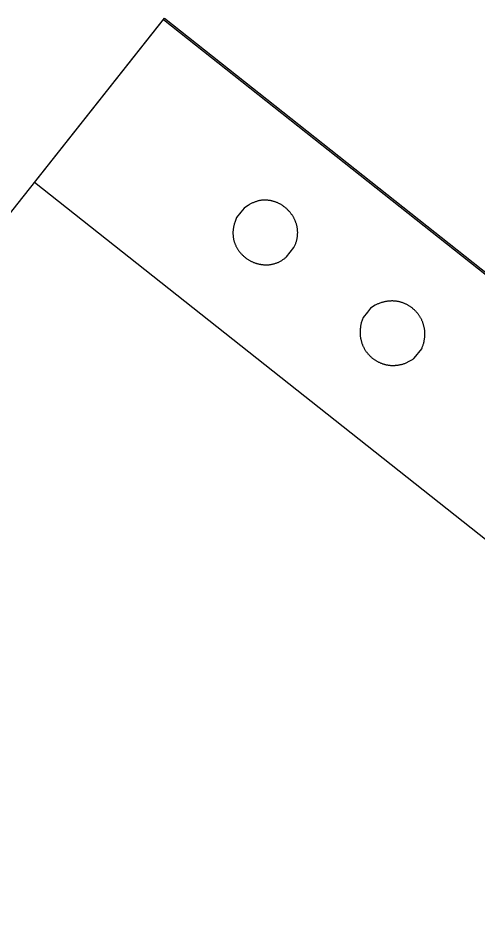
# Model space of a CAD drawing. Extents: x -438233 to -437334, y -1133133 to -1132623.
# Drawn here: x -438089.2358 to -438089.1506, y -1133006.1248 to -1133005.9555 of the extents above; entities that cross this region are included whole.
import ezdxf

# ---------------------------------------------------------------- set-up
doc = ezdxf.new("R2010")
doc.units = 0
doc.layers.add('MOBILIÁŘ', color=7, linetype='Continuous')
doc.layers.add('Vrstva 1', color=7, linetype='Continuous')

# ---------------------------------------------------------------- blocks, each defined once
blk = doc.blocks.new('A$C78B247C6')
at = {"layer": 'Vrstva 1'}
for points in [[(0, 0), (-2586.6, 0), (-2586.6, 2589.7), (0, 2589.7), (0, 0)], [(-385, 2589.7), (3.1, 2589.7), (3.1, 3.2), (-385, 3.2), (-385, 2589.7)], [(-190.9, 2255.7), (-203.7, 2255.7), (-213.2, 2252.5), (-214.5, 2252.1), (-215.8, 2251.6), (-217.1, 2251.1), (-218.3, 2250.6), (-219.5, 2250), (-220.7, 2249.4), (-221.9, 2248.8), (-223, 2248.2), (-224.1, 2247.6), (-225.2, 2246.9), (-226.3, 2246.2), (-227.4, 2245.5), (-228.4, 2244.8), (-229.4, 2244.1), (-230.4, 2243.3), (-231.4, 2242.5), (-232.3, 2241.8), (-233.2, 2240.9), (-234.1, 2240.1), (-235, 2239.3), (-235.8, 2238.4), (-236.7, 2237.5), (-237.5, 2236.7), (-238.3, 2235.8), (-239, 2234.8), (-239.8, 2233.9), (-240.5, 2233), (-241.2, 2232), (-241.8, 2231), (-242.5, 2230), (-243.1, 2229), (-243.7, 2228), (-244.3, 2227), (-244.9, 2226), (-245.4, 2224.9), (-245.9, 2223.9), (-246.4, 2222.8), (-246.9, 2221.8), (-247.3, 2220.7), (-247.8, 2219.6), (-248.2, 2218.5), (-248.6, 2217.4), (-248.9, 2216.3), (-249.3, 2215.2), (-249.6, 2214), (-249.9, 2212.9), (-250.2, 2211.8), (-250.4, 2210.6), (-250.6, 2209.5), (-250.9, 2208.4), (-251, 2207.2), (-251.2, 2206), (-251.4, 2204.9), (-251.5, 2203.7), (-251.6, 2202.6), (-251.7, 2201.4), (-251.7, 2200.2), (-251.8, 2199), (-251.8, 2197.9), (-251.8, 2196.7), (-251.8, 2195.5), (-251.7, 2194.4), (-251.7, 2193.2), (-251.6, 2192), (-251.5, 2190.9), (-251.3, 2189.7), (-251.2, 2188.5), (-251, 2187.4), (-250.8, 2186.2), (-250.6, 2185.1), (-250.4, 2183.9), (-250.1, 2182.8), (-249.9, 2181.6), (-249.6, 2180.5), (-249.2, 2179.4), (-248.9, 2178.2), (-248.5, 2177.1), (-248.2, 2176), (-247.8, 2174.9), (-247.3, 2173.8), (-246.9, 2172.7), (-246.4, 2171.6), (-246, 2170.6), (-245.5, 2169.5), (-244.9, 2168.5), (-244.4, 2167.4), (-243.8, 2166.4), (-243.3, 2165.4), (-242.6, 2164.3), (-242, 2163.4), (-241.4, 2162.4), (-240.7, 2161.4), (-240, 2160.4), (-239.3, 2159.5), (-238.6, 2158.5), (-237.9, 2157.6), (-237.1, 2156.7), (-236.3, 2155.8), (-235.5, 2155), (-234.7, 2154.1), (-233.8, 2153.3), (-233, 2152.4), (-232.1, 2151.6), (-231.2, 2150.8), (-230.3, 2150), (-229.3, 2149.3), (-228.4, 2148.6), (-227.4, 2147.8), (-226.4, 2147.1), (-225.4, 2146.4), (-224.3, 2145.8), (-223.3, 2145.1), (-222.2, 2144.5), (-221.1, 2143.9), (-220, 2143.3), (-218.8, 2142.8), (-217.7, 2142.3), (-216.5, 2141.8), (-215.3, 2141.3), (-214.1, 2140.8), (-212.8, 2140.4), (-211.6, 2139.9), (-210.3, 2139.6), (-209, 2139.2), (-207.7, 2138.9), (-206.4, 2138.5), (-205, 2138.3), (-203.7, 2138), (-181.4, 2138), (-180, 2138.3), (-178.7, 2138.5), (-177.3, 2138.9), (-176, 2139.2), (-174.7, 2139.6), (-173.5, 2139.9), (-172.2, 2140.4), (-171, 2140.8), (-169.8, 2141.3), (-168.6, 2141.8), (-167.4, 2142.3), (-166.2, 2142.8), (-165.1, 2143.3), (-164, 2143.9), (-162.9, 2144.5), (-161.8, 2145.1), (-160.7, 2145.8), (-159.7, 2146.4), (-158.7, 2147.1), (-157.7, 2147.8), (-156.7, 2148.6), (-155.7, 2149.3), (-154.8, 2150), (-153.9, 2150.8), (-153, 2151.6), (-152.1, 2152.4), (-151.2, 2153.3), (-150.4, 2154.1), (-149.5, 2155), (-148.7, 2155.8), (-147.9, 2156.7), (-147.2, 2157.6), (-146.4, 2158.5), (-145.7, 2159.5), (-145, 2160.4), (-144.3, 2161.4), (-143.7, 2162.4), (-143, 2163.4), (-142.4, 2164.3), (-141.8, 2165.4), (-141.2, 2166.4), (-140.6, 2167.4), (-140.1, 2168.5), (-139.6, 2169.5), (-139.1, 2170.6), (-138.6, 2171.6), (-138.1, 2172.7), (-137.7, 2173.8), (-137.3, 2174.9), (-136.9, 2176), (-136.5, 2177.1), (-136.1, 2178.2), (-135.8, 2179.4), (-135.5, 2180.5), (-135.2, 2181.6), (-134.9, 2182.8), (-134.7, 2183.9), (-134.4, 2185.1), (-134.2, 2186.2), (-134, 2187.4), (-133.8, 2188.5), (-133.7, 2189.7), (-133.6, 2190.9), (-133.5, 2192), (-133.4, 2193.2), (-133.3, 2194.4), (-133.3, 2195.5), (-133.2, 2196.7), (-133.2, 2197.9), (-133.3, 2199), (-133.3, 2200.2), (-133.4, 2201.4), (-133.4, 2202.6), (-133.5, 2203.7), (-133.7, 2204.9), (-133.8, 2206), (-134, 2207.2), (-134.2, 2208.4), (-134.4, 2209.5), (-134.6, 2210.6), (-134.9, 2211.8), (-135.1, 2212.9), (-135.4, 2214), (-135.8, 2215.2), (-136.1, 2216.3), (-136.5, 2217.4), (-136.9, 2218.5), (-137.3, 2219.6), (-137.7, 2220.7), (-138.1, 2221.8), (-138.6, 2222.8), (-139.1, 2223.9), (-139.6, 2224.9), (-140.2, 2226), (-140.7, 2227), (-141.3, 2228), (-141.9, 2229), (-142.5, 2230), (-143.2, 2231), (-143.9, 2232), (-144.6, 2233), (-145.3, 2233.9), (-146, 2234.8), (-146.8, 2235.8), (-147.6, 2236.7), (-148.4, 2237.5), (-149.2, 2238.4), (-150, 2239.3), (-150.9, 2240.1), (-151.8, 2240.9), (-152.7, 2241.8), (-153.7, 2242.5), (-154.6, 2243.3), (-155.6, 2244.1), (-156.6, 2244.8), (-157.7, 2245.5), (-158.7, 2246.2), (-159.8, 2246.9), (-160.9, 2247.6), (-162, 2248.2), (-163.1, 2248.8), (-164.3, 2249.4), (-165.5, 2250), (-166.7, 2250.6), (-168, 2251.1), (-169.2, 2251.6), (-170.5, 2252.1), (-171.8, 2252.5), (-181.4, 2255.7), (-190.9, 2255.7)], [(-190.9, 1956.7), (-203.6, 1956.7), (-213.2, 1953.4), (-214.5, 1952.8), (-215.8, 1952.2), (-217, 1951.5), (-218.3, 1950.9), (-219.5, 1950.2), (-220.7, 1949.5), (-221.8, 1948.8), (-223, 1948.1), (-224.1, 1947.4), (-225.2, 1946.6), (-226.3, 1945.9), (-227.3, 1945.1), (-228.4, 1944.3), (-229.4, 1943.5), (-230.4, 1942.6), (-231.3, 1941.8), (-232.3, 1941), (-233.2, 1940.1), (-234.1, 1939.2), (-235, 1938.3), (-235.8, 1937.4), (-236.6, 1936.5), (-237.4, 1935.5), (-238.2, 1934.6), (-239, 1933.6), (-239.7, 1932.7), (-240.4, 1931.7), (-241.1, 1930.7), (-241.8, 1929.7), (-242.5, 1928.7), (-243.1, 1927.7), (-243.7, 1926.7), (-244.3, 1925.6), (-244.8, 1924.6), (-245.4, 1923.5), (-245.9, 1922.5), (-246.4, 1921.4), (-246.9, 1920.3), (-247.3, 1919.3), (-247.7, 1918.2), (-248.1, 1917.1), (-248.5, 1916), (-248.9, 1914.9), (-249.2, 1913.8), (-249.6, 1912.7), (-249.9, 1911.6), (-250.1, 1910.4), (-250.4, 1909.3), (-250.6, 1908.2), (-250.8, 1907), (-251, 1905.9), (-251.2, 1904.8), (-251.3, 1903.6), (-251.5, 1902.5), (-251.6, 1901.3), (-251.7, 1900.2), (-251.7, 1899.1), (-251.8, 1897.9), (-251.8, 1896.8), (-251.8, 1895.6), (-251.8, 1894.5), (-251.7, 1893.3), (-251.7, 1892.2), (-251.6, 1891), (-251.5, 1889.9), (-251.3, 1888.8), (-251.2, 1887.6), (-251, 1886.5), (-250.8, 1885.4), (-250.6, 1884.2), (-250.4, 1883.1), (-250.1, 1882), (-249.9, 1880.9), (-249.6, 1879.8), (-249.2, 1878.7), (-248.9, 1877.6), (-248.5, 1876.5), (-248.2, 1875.4), (-247.8, 1874.3), (-247.4, 1873.2), (-246.9, 1872.2), (-246.5, 1871.1), (-246, 1870), (-245.5, 1869), (-244.9, 1868), (-244.4, 1866.9), (-243.8, 1865.9), (-243.3, 1864.9), (-242.7, 1863.9), (-242, 1862.9), (-241.4, 1861.9), (-240.7, 1861), (-240, 1860), (-239.3, 1859.1), (-238.6, 1858.1), (-237.9, 1857.2), (-237.1, 1856.3), (-236.3, 1855.4), (-235.5, 1854.5), (-234.7, 1853.6), (-233.8, 1852.7), (-233, 1851.9), (-232.1, 1851.1), (-231.2, 1850.2), (-230.3, 1849.4), (-229.3, 1848.7), (-228.4, 1847.9), (-227.4, 1847.1), (-226.4, 1846.4), (-225.4, 1845.6), (-224.3, 1844.9), (-223.3, 1844.2), (-222.2, 1843.6), (-221.1, 1842.9), (-220, 1842.3), (-218.8, 1841.7), (-217.7, 1841), (-216.5, 1840.5), (-215.3, 1839.9), (-214.1, 1839.4), (-212.8, 1838.8), (-211.6, 1838.3), (-210.3, 1837.8), (-209, 1837.4), (-207.7, 1836.9), (-206.4, 1836.5), (-205, 1836.1), (-203.6, 1835.7), (-181.3, 1835.7), (-179.9, 1836.1), (-178.6, 1836.5), (-177.3, 1836.9), (-176, 1837.4), (-174.7, 1837.8), (-173.4, 1838.3), (-172.1, 1838.8), (-170.9, 1839.4), (-169.7, 1839.9), (-168.5, 1840.5), (-167.3, 1841), (-166.2, 1841.7), (-165, 1842.3), (-163.9, 1842.9), (-162.8, 1843.6), (-161.7, 1844.2), (-160.7, 1844.9), (-159.6, 1845.6), (-158.6, 1846.4), (-157.6, 1847.1), (-156.6, 1847.9), (-155.7, 1848.7), (-154.7, 1849.4), (-153.8, 1850.2), (-152.9, 1851.1), (-152, 1851.9), (-151.1, 1852.7), (-150.3, 1853.6), (-149.5, 1854.5), (-148.7, 1855.4), (-147.9, 1856.3), (-147.1, 1857.2), (-146.4, 1858.1), (-145.7, 1859.1), (-145, 1860), (-144.3, 1861), (-143.6, 1861.9), (-143, 1862.9), (-142.3, 1863.9), (-141.7, 1864.9), (-141.2, 1865.9), (-140.6, 1866.9), (-140.1, 1868), (-139.5, 1869), (-139, 1870), (-138.6, 1871.1), (-138.1, 1872.2), (-137.7, 1873.2), (-137.2, 1874.3), (-136.8, 1875.4), (-136.5, 1876.5), (-136.1, 1877.6), (-135.8, 1878.7), (-135.5, 1879.8), (-135.2, 1880.9), (-134.9, 1882), (-134.6, 1883.1), (-134.4, 1884.2), (-134.2, 1885.4), (-134, 1886.5), (-133.8, 1887.6), (-133.7, 1888.8), (-133.6, 1889.9), (-133.4, 1891), (-133.4, 1892.2), (-133.3, 1893.3), (-133.3, 1894.5), (-133.2, 1895.6), (-133.2, 1896.8), (-133.3, 1897.9), (-133.3, 1899.1), (-133.4, 1900.2), (-133.4, 1901.3), (-133.5, 1902.5), (-133.7, 1903.6), (-133.8, 1904.8), (-134, 1905.9), (-134.2, 1907), (-134.4, 1908.2), (-134.6, 1909.3), (-134.9, 1910.4), (-135.2, 1911.6), (-135.5, 1912.7), (-135.8, 1913.8), (-136.1, 1914.9), (-136.5, 1916), (-136.9, 1917.1), (-137.3, 1918.2), (-137.7, 1919.3), (-138.2, 1920.3), (-138.6, 1921.4), (-139.1, 1922.5), (-139.6, 1923.5), (-140.2, 1924.6), (-140.7, 1925.6), (-141.3, 1926.7), (-141.9, 1927.7), (-142.6, 1928.7), (-143.2, 1929.7), (-143.9, 1930.7), (-144.6, 1931.7), (-145.3, 1932.7), (-146, 1933.6), (-146.8, 1934.6), (-147.6, 1935.5), (-148.4, 1936.5), (-149.2, 1937.4), (-150.1, 1938.3), (-150.9, 1939.2), (-151.8, 1940.1), (-152.7, 1941), (-153.7, 1941.8), (-154.6, 1942.6), (-155.6, 1943.5), (-156.6, 1944.3), (-157.7, 1945.1), (-158.7, 1945.9), (-159.8, 1946.6), (-160.9, 1947.4), (-162, 1948.1), (-163.2, 1948.8), (-164.3, 1949.5), (-165.5, 1950.2), (-166.7, 1950.9), (-168, 1951.5), (-169.2, 1952.2), (-170.5, 1952.8), (-171.8, 1953.4), (-181.3, 1956.7), (-190.9, 1956.7)]]:
    blk.add_lwpolyline(points, dxfattribs=at)
blk = doc.blocks.new('A$C5EF80950')
at = {"layer": 'MOBILIÁŘ', "xscale": 0.001, "yscale": 0.0010000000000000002, "rotation": 31.523388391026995}
blk.add_blockref('A$C78B247C6', (3.5589, 1.3524), dxfattribs=at)

msp = doc.modelspace()

# ---------------------------------------------------------------- block references
at = {"layer": 'MOBILIÁŘ', "xscale": 0.09999999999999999, "yscale": 0.1, "rotation": 20.113716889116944}
msp.add_blockref('A$C5EF80950', (-438089.29345, -1133006.36585), dxfattribs=at)

doc.saveas('drawing.dxf')
